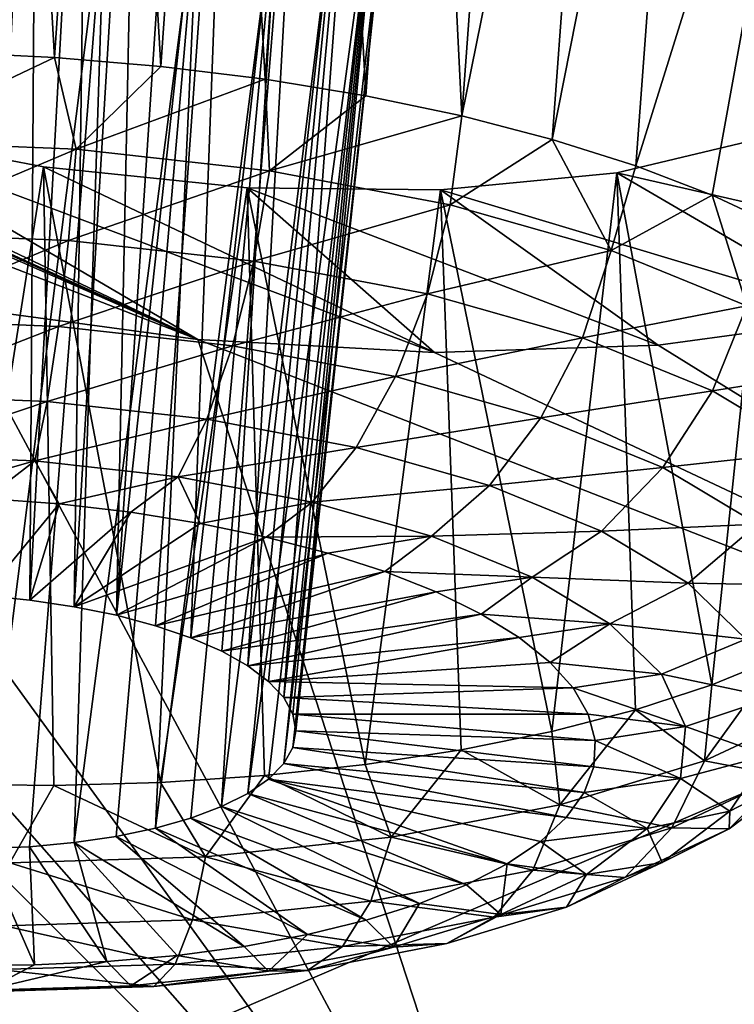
# Model space of a CAD drawing. Header units: metres. Extents: x -90 to 304, y -90 to 74.
# Tile 220 of 570: x 206.773 to 207.767, y 4.35 to 5.72. Entities that reach past the tile are written whole.
import ezdxf

# ---------------------------------------------------------------- set-up
doc = ezdxf.new("R2010")
doc.units = ezdxf.units.M
doc.layers.add('solid_21662050_350', color=7, linetype='CONTINUOUS')

msp = doc.modelspace()

# ---------------------------------------------------------------- linework, layer by layer
at = {"layer": 'solid_21662050_350'}
for points in [[(214.449249, 9.699173, 211.999878), (207.360123, 6.441322, 214.673355), (210.017944, 5.605456, 216.995056)], [(207.360123, 6.441322, 214.673355), (204.904709, 7.345438, 212.162064), (199.372299, 3.300803, 215.899612)], [(206.751587, 6.871785, 158.251648), (206.821274, 5.667622, 157.895477), (206.671478, 5.674659, 157.889709)], [(206.751587, 6.871785, 158.251648), (206.901291, 6.837571, 158.25322), (206.821274, 5.667622, 157.895477)], [(206.901291, 6.837571, 158.25322), (206.969421, 5.655084, 157.915878), (206.821274, 5.667622, 157.895477)], [(206.901291, 6.837571, 158.25322), (207.049042, 6.797054, 158.268478), (206.969421, 5.655084, 157.915878)], [(207.049042, 6.797054, 158.268478), (207.114288, 5.637183, 157.950653), (206.969421, 5.655084, 157.915878)], [(207.049042, 6.797054, 158.268478), (207.193344, 6.750634, 158.297318), (207.114288, 5.637183, 157.950653)], [(207.193344, 6.750634, 158.297318), (207.254318, 5.614114, 157.999466), (207.114288, 5.637183, 157.950653)], [(207.193344, 6.750634, 158.297318), (207.332657, 6.698784, 158.339462), (207.254318, 5.614114, 157.999466)], [(207.332657, 6.698784, 158.339462), (207.387939, 5.586131, 158.061752), (207.254318, 5.614114, 157.999466)], [(207.332657, 6.698784, 158.339462), (207.465485, 6.642053, 158.394501), (207.387939, 5.586131, 158.061752)], [(207.465485, 6.642053, 158.394501), (207.589981, 6.581283, 158.461548), (207.387939, 5.586131, 158.061752)], [(207.589981, 6.581283, 158.461548), (207.513718, 5.55354, 158.136841), (207.387939, 5.586131, 158.061752)], [(207.589981, 6.581283, 158.461548), (207.704529, 6.517408, 158.539444), (207.513718, 5.55354, 158.136841)], [(207.704529, 6.517408, 158.539444), (207.630264, 5.516698, 158.223892), (207.513718, 5.55354, 158.136841)], [(207.704529, 6.517408, 158.539444), (207.900345, 6.383172, 158.723526), (207.630264, 5.516698, 158.223892)], [(206.797363, 6.448482, 159.070435), (206.649948, 6.478743, 159.075424), (206.72287, 4.919033, 158.606049)], [(207.360123, 6.441322, 214.673355), (199.372299, 3.300803, 215.899612), (202.220291, 2.257435, 218.797668)], [(210.017944, 5.605456, 216.995056), (207.360123, 6.441322, 214.673355), (202.220291, 2.257435, 218.797668)], [(206.797363, 6.448482, 159.070435), (206.72287, 4.919033, 158.606049), (206.786972, 4.912685, 158.617294)], [(206.869614, 6.427588, 159.080246), (206.797363, 6.448482, 159.070435), (206.786972, 4.912685, 158.617294)], [(206.869614, 6.427588, 159.080246), (206.786972, 4.912685, 158.617294), (206.848877, 4.903463, 158.636307)], [(206.939346, 6.403248, 159.09816), (206.869614, 6.427588, 159.080246), (206.848877, 4.903463, 158.636307)], [(206.939346, 6.403248, 159.09816), (206.848877, 4.903463, 158.636307), (206.907501, 4.891528, 158.662735)], [(207.005417, 6.375864, 159.123901), (206.939346, 6.403248, 159.09816), (206.907501, 4.891528, 158.662735)], [(207.900345, 6.383172, 158.723526), (207.736298, 5.476009, 158.321976), (207.630264, 5.516698, 158.223892)], [(207.900345, 6.383172, 158.723526), (207.830673, 5.431919, 158.430008), (207.736298, 5.476009, 158.321976)], [(207.066696, 6.34592, 159.156967), (207.005417, 6.375864, 159.123901), (206.907501, 4.891528, 158.662735)], [(207.066696, 6.34592, 159.156967), (206.907501, 4.891528, 158.662735), (206.961838, 4.877084, 158.696121)], [(207.066696, 6.34592, 159.156967), (206.961838, 4.877084, 158.696121), (207.010986, 4.860375, 158.735931)], [(207.171265, 6.280423, 159.242538), (207.066696, 6.34592, 159.156967), (207.010986, 4.860375, 158.735931)], [(207.020935, 5.275411, 161.365295), (204.881485, 6.105666, 160.647369), (204.727173, 6.282327, 160.362778)], [(205.954407, 5.755483, 160.85704), (207.020935, 5.275411, 161.365295), (204.727173, 6.282327, 160.362778)], [(207.171265, 6.280423, 159.242538), (207.010986, 4.860375, 158.735931), (207.054062, 4.841695, 158.781433)], [(207.171265, 6.280423, 159.242538), (207.054062, 4.841695, 158.781433), (207.090378, 4.82135, 158.831894)], [(207.247437, 6.210812, 159.349182), (207.171265, 6.280423, 159.242538), (207.090378, 4.82135, 158.831894)], [(207.247437, 6.210812, 159.349182), (207.090378, 4.82135, 158.831894), (207.119278, 4.799701, 158.886429)], [(207.247437, 6.210812, 159.349182), (207.119278, 4.799701, 158.886429), (207.140274, 4.777113, 158.944107)], [(207.291687, 6.140929, 159.470673), (207.247437, 6.210812, 159.349182), (207.140274, 4.777113, 158.944107)], [(207.291687, 6.140929, 159.470673), (207.140274, 4.777113, 158.944107), (207.153, 4.753974, 159.003937)], [(207.291687, 6.140929, 159.470673), (207.153, 4.753974, 159.003937), (207.157272, 4.730679, 159.064896)], [(207.301987, 6.074503, 159.600311), (207.291687, 6.140929, 159.470673), (207.157272, 4.730679, 159.064896)], [(206.678329, 5.321534, 161.423538), (204.881485, 6.105666, 160.647369), (207.020935, 5.275411, 161.365295)], [(207.301987, 6.074503, 159.600311), (207.152969, 4.707619, 159.125961), (207.140198, 4.685207, 159.18605)], [(207.277878, 6.015124, 159.731018), (207.301987, 6.074503, 159.600311), (207.140198, 4.685207, 159.18605)], [(207.301987, 6.074503, 159.600311), (207.157272, 4.730679, 159.064896), (207.152969, 4.707619, 159.125961)], [(207.277878, 6.015124, 159.731018), (207.09024, 4.643799, 159.299301), (207.220642, 5.966155, 159.855392)], [(207.277878, 6.015124, 159.731018), (207.119171, 4.663809, 159.244171), (207.09024, 4.643799, 159.299301)], [(207.277878, 6.015124, 159.731018), (207.140198, 4.685207, 159.18605), (207.119171, 4.663809, 159.244171)], [(207.220642, 5.966155, 159.855392), (207.09024, 4.643799, 159.299301), (207.053909, 4.625519, 159.350525)], [(207.133698, 5.930485, 159.96608), (207.220642, 5.966155, 159.855392), (207.053909, 4.625519, 159.350525)], [(207.133698, 5.930485, 159.96608), (207.010788, 4.609279, 159.396942), (206.961639, 4.595362, 159.437775)], [(207.021988, 5.91007, 160.056915), (207.133698, 5.930485, 159.96608), (206.961639, 4.595362, 159.437775)], [(207.133698, 5.930485, 159.96608), (207.053909, 4.625519, 159.350525), (207.010788, 4.609279, 159.396942)], [(206.750183, 5.918779, 160.160126), (206.891815, 5.906066, 160.122833), (206.722595, 4.566967, 159.532867)], [(206.891815, 5.906066, 160.122833), (206.786713, 4.56968, 159.520264), (206.722595, 4.566967, 159.532867)], [(206.891815, 5.906066, 160.122833), (206.848618, 4.575389, 159.499969), (206.786713, 4.56968, 159.520264)], [(207.021988, 5.91007, 160.056915), (206.907257, 4.583998, 159.472321), (206.848618, 4.575389, 159.499969)], [(206.891815, 5.906066, 160.122833), (207.021988, 5.91007, 160.056915), (206.848618, 4.575389, 159.499969)], [(207.021988, 5.91007, 160.056915), (206.961639, 4.595362, 159.437775), (206.907257, 4.583998, 159.472321)], [(206.089111, 5.700707, 160.90744), (207.020935, 5.275411, 161.365295), (205.954407, 5.755483, 160.85704)], [(206.228592, 5.651465, 160.944702), (207.020935, 5.275411, 161.365295), (206.089111, 5.700707, 160.90744)], [(206.575607, 5.550862, 157.872543), (206.671478, 5.674659, 157.889709), (206.821274, 5.667622, 157.895477)], [(206.851501, 5.539829, 157.878098), (206.575607, 5.550862, 157.872543), (206.821274, 5.667622, 157.895477)], [(206.851501, 5.539829, 157.878098), (206.821274, 5.667622, 157.895477), (206.969421, 5.655084, 157.915878)], [(206.515869, 5.570888, 160.979736), (207.020935, 5.275411, 161.365295), (206.228592, 5.651465, 160.944702)], [(206.851501, 5.539829, 157.878098), (206.969421, 5.655084, 157.915878), (207.114288, 5.637183, 157.950653)], [(207.120316, 5.509936, 157.933899), (206.851501, 5.539829, 157.878098), (207.114288, 5.637183, 157.950653)], [(207.120316, 5.509936, 157.933899), (207.114288, 5.637183, 157.950653), (207.254318, 5.614114, 157.999466)], [(205.656189, 5.62207, 161.271744), (207.516953, 3.76014, 164.392197), (204.004837, 5.196837, 162.971313)], [(205.656189, 5.62207, 161.271744), (205.986755, 5.495841, 161.378708), (207.516953, 3.76014, 164.392197)], [(210.017944, 5.605456, 216.995056), (202.220291, 2.257435, 218.797668), (205.301147, 1.292961, 221.476608)], [(212.861694, 4.843024, 219.112793), (210.017944, 5.605456, 216.995056), (205.301147, 1.292961, 221.476608)], [(207.120316, 5.509936, 157.933899), (207.254318, 5.614114, 157.999466), (207.387939, 5.586131, 158.061752)], [(207.371719, 5.462332, 158.037811), (207.120316, 5.509936, 157.933899), (207.387939, 5.586131, 158.061752)], [(207.371719, 5.462332, 158.037811), (207.387939, 5.586131, 158.061752), (207.513718, 5.55354, 158.136841)], [(206.515869, 5.570888, 160.979736), (207.349808, 5.257255, 161.256927), (207.020935, 5.275411, 161.365295)], [(206.805862, 5.515434, 160.963257), (207.349808, 5.257255, 161.256927), (206.515869, 5.570888, 160.979736)], [(206.805862, 5.515434, 160.963257), (206.515869, 5.570888, 160.979736), (206.670731, 4.656446, 160.57019)], [(206.575775, 5.423597, 157.883881), (206.575607, 5.550862, 157.872543), (206.851501, 5.539829, 157.878098)], [(207.596054, 5.398846, 158.185822), (207.371719, 5.462332, 158.037811), (207.513718, 5.55354, 158.136841)], [(207.596054, 5.398846, 158.185822), (207.513718, 5.55354, 158.136841), (207.630264, 5.516698, 158.223892)], [(207.815872, 5.557418, 160.43219), (208.19313, 5.372256, 160.65274), (207.6035, 5.507163, 160.627594)], [(207.815872, 5.557418, 160.43219), (207.6035, 5.507163, 160.627594), (207.735794, 4.794691, 160.115585)], [(207.815872, 5.557418, 160.43219), (207.735794, 4.794691, 160.115585), (207.830215, 4.833427, 160.005569)], [(206.575775, 5.423597, 157.883881), (206.851501, 5.539829, 157.878098), (206.840714, 5.413002, 157.889206)], [(206.840714, 5.413002, 157.889206), (206.851501, 5.539829, 157.878098), (207.120316, 5.509936, 157.933899)], [(206.805862, 5.515434, 160.963257), (206.670731, 4.656446, 160.57019), (206.820511, 4.654987, 160.561279)], [(207.089523, 5.486019, 160.897263), (207.349808, 5.257255, 161.256927), (206.805862, 5.515434, 160.963257)], [(206.805862, 5.515434, 160.963257), (206.820511, 4.654987, 160.561279), (206.968674, 4.659122, 160.537781)], [(207.089523, 5.486019, 160.897263), (206.805862, 5.515434, 160.963257), (206.968674, 4.659122, 160.537781)], [(206.840714, 5.413002, 157.889206), (207.120316, 5.509936, 157.933899), (207.098862, 5.384295, 157.942795)], [(207.098862, 5.384295, 157.942795), (207.120316, 5.509936, 157.933899), (207.371719, 5.462332, 158.037811)], [(207.6035, 5.507163, 160.627594), (207.947968, 5.306407, 160.894012), (207.358337, 5.483197, 160.784271)], [(207.6035, 5.507163, 160.627594), (207.358337, 5.483197, 160.784271), (207.513107, 4.729788, 160.305389)], [(207.6035, 5.507163, 160.627594), (207.513107, 4.729788, 160.305389), (207.6297, 4.760018, 160.215881)], [(207.596054, 5.398846, 158.185822), (207.630264, 5.516698, 158.223892), (207.736298, 5.476009, 158.321976)], [(207.6035, 5.507163, 160.627594), (208.19313, 5.372256, 160.65274), (207.947968, 5.306407, 160.894012)], [(207.6035, 5.507163, 160.627594), (207.6297, 4.760018, 160.215881), (207.735794, 4.794691, 160.115585)], [(205.986755, 5.495841, 161.378708), (206.330963, 5.395218, 161.42868), (207.516953, 3.76014, 164.392197)], [(207.089523, 5.486019, 160.897263), (206.968674, 4.659122, 160.537781), (207.113571, 4.668805, 160.499954)], [(207.089523, 5.486019, 160.897263), (207.661087, 5.267462, 161.099136), (207.349808, 5.257255, 161.256927)], [(207.358337, 5.483197, 160.784271), (207.661087, 5.267462, 161.099136), (207.089523, 5.486019, 160.897263)], [(207.089523, 5.486019, 160.897263), (207.113571, 4.668805, 160.499954), (207.253616, 4.68393, 160.448212)], [(207.358337, 5.483197, 160.784271), (207.089523, 5.486019, 160.897263), (207.253616, 4.68393, 160.448212)], [(207.358337, 5.483197, 160.784271), (207.253616, 4.68393, 160.448212), (207.387283, 4.704332, 160.383118)], [(207.358337, 5.483197, 160.784271), (207.947968, 5.306407, 160.894012), (207.661087, 5.267462, 161.099136)], [(207.358337, 5.483197, 160.784271), (207.387283, 4.704332, 160.383118), (207.513107, 4.729788, 160.305389)], [(207.784698, 5.321918, 158.372269), (207.596054, 5.398846, 158.185822), (207.736298, 5.476009, 158.321976)], [(207.784698, 5.321918, 158.372269), (207.736298, 5.476009, 158.321976), (207.830673, 5.431919, 158.430008)], [(207.098862, 5.384295, 157.942795), (207.371719, 5.462332, 158.037811), (207.340286, 5.338581, 158.042587)], [(207.340286, 5.338581, 158.042587), (207.371719, 5.462332, 158.037811), (207.596054, 5.398846, 158.185822)], [(206.575775, 5.423597, 157.883881), (206.840714, 5.413002, 157.889206), (206.578262, 5.303356, 157.927002)], [(206.840714, 5.413002, 157.889206), (206.826904, 5.293412, 157.932007), (206.578262, 5.303356, 157.927002)], [(206.840714, 5.413002, 157.889206), (207.098862, 5.384295, 157.942795), (206.826904, 5.293412, 157.932007)], [(207.340286, 5.338581, 158.042587), (207.596054, 5.398846, 158.185822), (207.555725, 5.277614, 158.184723)], [(207.555725, 5.277614, 158.184723), (207.596054, 5.398846, 158.185822), (207.784698, 5.321918, 158.372269)], [(206.330963, 5.395218, 161.42868), (206.678329, 5.321534, 161.423538), (207.516953, 3.76014, 164.392197)], [(207.098862, 5.384295, 157.942795), (207.069183, 5.266471, 157.9823), (206.826904, 5.293412, 157.932007)], [(207.098862, 5.384295, 157.942795), (207.340286, 5.338581, 158.042587), (207.069183, 5.266471, 157.9823)], [(207.340286, 5.338581, 158.042587), (207.295761, 5.223567, 158.075958), (207.069183, 5.266471, 157.9823)], [(207.340286, 5.338581, 158.042587), (207.555725, 5.277614, 158.184723), (207.295761, 5.223567, 158.075958)], [(206.678329, 5.321534, 161.423538), (207.020935, 5.275411, 161.365295), (207.516953, 3.76014, 164.392197)], [(207.555725, 5.277614, 158.184723), (207.784698, 5.321918, 158.372269), (207.736877, 5.20374, 158.363785)], [(207.736877, 5.20374, 158.363785), (207.784698, 5.321918, 158.372269), (207.930405, 5.234505, 158.589981)], [(206.578262, 5.303356, 157.927002), (206.826904, 5.293412, 157.932007), (206.582901, 5.197989, 157.99913)], [(207.661087, 5.267462, 161.099136), (207.947968, 5.306407, 160.894012), (208.716202, 4.613957, 162.02063)], [(206.826904, 5.293412, 157.932007), (206.810974, 5.188868, 158.003723), (206.582901, 5.197989, 157.99913)], [(206.826904, 5.293412, 157.932007), (207.069183, 5.266471, 157.9823), (206.810974, 5.188868, 158.003723)], [(207.020935, 5.275411, 161.365295), (208.716202, 4.613957, 162.02063), (207.516953, 3.76014, 164.392197)], [(207.020935, 5.275411, 161.365295), (207.349808, 5.257255, 161.256927), (208.716202, 4.613957, 162.02063)], [(207.555725, 5.277614, 158.184723), (207.49794, 5.16635, 158.209366), (207.295761, 5.223567, 158.075958)], [(207.555725, 5.277614, 158.184723), (207.736877, 5.20374, 158.363785), (207.49794, 5.16635, 158.209366)], [(207.069183, 5.266471, 157.9823), (207.033203, 5.164156, 158.04985), (206.810974, 5.188868, 158.003723)], [(207.069183, 5.266471, 157.9823), (207.295761, 5.223567, 158.075958), (207.033203, 5.164156, 158.04985)], [(207.349808, 5.257255, 161.256927), (207.661087, 5.267462, 161.099136), (208.716202, 4.613957, 162.02063)], [(207.736877, 5.20374, 158.363785), (207.930405, 5.234505, 158.589981), (207.876801, 5.119795, 158.572845)], [(207.295761, 5.223567, 158.075958), (207.241028, 5.124803, 158.135757), (207.033203, 5.164156, 158.04985)], [(207.295761, 5.223567, 158.075958), (207.49794, 5.16635, 158.209366), (207.241028, 5.124803, 158.135757)], [(207.516953, 3.76014, 164.392197), (203.085815, 4.418688, 165.132706), (204.004837, 5.196837, 162.971313)], [(206.582901, 5.197989, 157.99913), (206.810974, 5.188868, 158.003723), (206.589401, 5.114378, 158.09552)], [(207.736877, 5.20374, 158.363785), (207.667953, 5.097019, 158.377396), (207.49794, 5.16635, 158.209366)], [(207.736877, 5.20374, 158.363785), (207.876801, 5.119795, 158.572845), (207.667953, 5.097019, 158.377396)], [(206.810974, 5.188868, 158.003723), (206.793961, 5.106197, 158.09964), (206.589401, 5.114378, 158.09552)], [(206.810974, 5.188868, 158.003723), (207.033203, 5.164156, 158.04985), (206.793961, 5.106197, 158.09964)], [(207.033203, 5.164156, 158.04985), (206.993271, 5.084033, 158.141022), (206.793961, 5.106197, 158.09964)], [(207.033203, 5.164156, 158.04985), (207.241028, 5.124803, 158.135757), (206.993271, 5.084033, 158.141022)], [(207.49794, 5.16635, 158.209366), (207.426483, 5.07232, 158.258118), (207.241028, 5.124803, 158.135757)], [(207.49794, 5.16635, 158.209366), (207.667953, 5.097019, 158.377396), (207.426483, 5.07232, 158.258118)], [(207.241028, 5.124803, 158.135757), (207.179688, 5.048737, 158.218063), (206.993271, 5.084033, 158.141022)], [(207.241028, 5.124803, 158.135757), (207.426483, 5.07232, 158.258118), (207.179688, 5.048737, 158.218063)], [(206.589401, 5.114378, 158.09552), (206.793961, 5.106197, 158.09964), (206.623001, 5.057764, 158.208267)], [(207.876801, 5.119795, 158.572845), (207.799271, 5.018237, 158.573608), (207.667953, 5.097019, 158.377396)], [(206.793961, 5.106197, 158.09964), (206.72583, 5.054165, 158.208984), (206.623001, 5.057764, 158.208267)], [(206.793961, 5.106197, 158.09964), (206.827774, 5.046505, 158.220474), (206.72583, 5.054165, 158.208984)], [(206.793961, 5.106197, 158.09964), (206.993271, 5.084033, 158.141022), (206.827774, 5.046505, 158.220474)], [(207.667953, 5.097019, 158.377396), (207.582428, 5.008726, 158.412247), (207.426483, 5.07232, 158.258118)], [(207.667953, 5.097019, 158.377396), (207.799271, 5.018237, 158.573608), (207.582428, 5.008726, 158.412247)], [(206.993271, 5.084033, 158.141022), (206.927582, 5.03488, 158.242584), (206.827774, 5.046505, 158.220474)], [(206.993271, 5.084033, 158.141022), (207.023987, 5.019436, 158.275024), (206.927582, 5.03488, 158.242584)], [(206.993271, 5.084033, 158.141022), (207.179688, 5.048737, 158.218063), (207.023987, 5.019436, 158.275024)], [(207.426483, 5.07232, 158.258118), (207.346024, 5.001664, 158.32782), (207.179688, 5.048737, 158.218063)], [(207.426483, 5.07232, 158.258118), (207.582428, 5.008726, 158.412247), (207.346024, 5.001664, 158.32782)], [(206.72583, 5.054165, 158.208984), (206.827774, 5.046505, 158.220474), (206.72287, 4.919033, 158.606049)], [(206.827774, 5.046505, 158.220474), (206.786972, 4.912685, 158.617294), (206.72287, 4.919033, 158.606049)], [(206.827774, 5.046505, 158.220474), (206.927582, 5.03488, 158.242584), (206.786972, 4.912685, 158.617294)], [(207.179688, 5.048737, 158.218063), (207.115784, 5.000368, 158.317398), (207.023987, 5.019436, 158.275024)], [(207.179688, 5.048737, 158.218063), (207.346024, 5.001664, 158.32782), (207.115784, 5.000368, 158.317398)], [(206.927582, 5.03488, 158.242584), (206.848877, 4.903463, 158.636307), (206.786972, 4.912685, 158.617294)], [(206.927582, 5.03488, 158.242584), (207.023987, 5.019436, 158.275024), (206.848877, 4.903463, 158.636307)], [(207.023987, 5.019436, 158.275024), (207.115784, 5.000368, 158.317398), (206.848877, 4.903463, 158.636307)], [(207.799271, 5.018237, 158.573608), (207.702881, 4.936463, 158.592224), (207.582428, 5.008726, 158.412247)], [(207.799271, 5.018237, 158.573608), (207.886856, 4.933033, 158.790451), (207.702881, 4.936463, 158.592224)], [(207.115784, 5.000368, 158.317398), (206.907501, 4.891528, 158.662735), (206.848877, 4.903463, 158.636307)], [(207.115784, 5.000368, 158.317398), (207.201797, 4.977916, 158.369186), (206.907501, 4.891528, 158.662735)], [(207.346024, 5.001664, 158.32782), (207.201797, 4.977916, 158.369186), (207.115784, 5.000368, 158.317398)], [(207.346024, 5.001664, 158.32782), (207.280975, 4.952361, 158.429718), (207.201797, 4.977916, 158.369186)], [(207.346024, 5.001664, 158.32782), (207.485886, 4.944626, 158.466049), (207.280975, 4.952361, 158.429718)], [(207.582428, 5.008726, 158.412247), (207.485886, 4.944626, 158.466049), (207.346024, 5.001664, 158.32782)], [(207.582428, 5.008726, 158.412247), (207.702881, 4.936463, 158.592224), (207.485886, 4.944626, 158.466049)], [(207.201797, 4.977916, 158.369186), (206.961838, 4.877084, 158.696121), (206.907501, 4.891528, 158.662735)], [(207.201797, 4.977916, 158.369186), (207.280975, 4.952361, 158.429718), (206.961838, 4.877084, 158.696121)], [(207.280975, 4.952361, 158.429718), (207.010986, 4.860375, 158.735931), (206.961838, 4.877084, 158.696121)], [(207.280975, 4.952361, 158.429718), (207.352295, 4.924025, 158.49823), (207.010986, 4.860375, 158.735931)], [(207.485886, 4.944626, 158.466049), (207.352295, 4.924025, 158.49823), (207.280975, 4.952361, 158.429718)], [(207.485886, 4.944626, 158.466049), (207.414871, 4.893265, 158.573883), (207.352295, 4.924025, 158.49823)], [(207.485886, 4.944626, 158.466049), (207.593918, 4.879812, 158.627472), (207.414871, 4.893265, 158.573883)], [(207.702881, 4.936463, 158.592224), (207.593918, 4.879812, 158.627472), (207.485886, 4.944626, 158.466049)], [(207.702881, 4.936463, 158.592224), (207.783218, 4.858309, 158.791122), (207.593918, 4.879812, 158.627472)], [(207.886856, 4.933033, 158.790451), (207.783218, 4.858309, 158.791122), (207.702881, 4.936463, 158.592224)], [(207.352295, 4.924025, 158.49823), (207.054062, 4.841695, 158.781433), (207.010986, 4.860375, 158.735931)], [(207.352295, 4.924025, 158.49823), (207.414871, 4.893265, 158.573883), (207.054062, 4.841695, 158.781433)], [(207.414871, 4.893265, 158.573883), (207.090378, 4.82135, 158.831894), (207.054062, 4.841695, 158.781433)], [(207.414871, 4.893265, 158.573883), (207.467926, 4.860467, 158.655701), (207.090378, 4.82135, 158.831894)], [(207.593918, 4.879812, 158.627472), (207.467926, 4.860467, 158.655701), (207.414871, 4.893265, 158.573883)], [(207.593918, 4.879812, 158.627472), (207.510788, 4.826044, 158.742676), (207.467926, 4.860467, 158.655701)], [(207.593918, 4.879812, 158.627472), (207.66597, 4.809715, 158.805878), (207.510788, 4.826044, 158.742676)], [(207.783218, 4.858309, 158.791122), (207.66597, 4.809715, 158.805878), (207.593918, 4.879812, 158.627472)], [(207.467926, 4.860467, 158.655701), (207.119278, 4.799701, 158.886429), (207.090378, 4.82135, 158.831894)], [(207.467926, 4.860467, 158.655701), (207.510788, 4.826044, 158.742676), (207.119278, 4.799701, 158.886429)], [(207.783218, 4.858309, 158.791122), (207.820328, 4.777267, 159.001297), (207.66597, 4.809715, 158.805878)], [(212.861694, 4.843024, 219.112793), (205.301147, 1.292961, 221.476608), (208.595856, 0.413328, 223.919876)], [(207.510788, 4.826044, 158.742676), (207.542892, 4.790429, 158.833694), (207.119278, 4.799701, 158.886429)], [(207.66597, 4.809715, 158.805878), (207.542892, 4.790429, 158.833694), (207.510788, 4.826044, 158.742676)], [(207.725769, 4.689196, 160.042923), (207.886612, 4.76435, 159.83139), (207.830215, 4.833427, 160.005569)], [(207.725769, 4.689196, 160.042923), (207.830215, 4.833427, 160.005569), (207.735794, 4.794691, 160.115585)], [(207.66597, 4.809715, 158.805878), (207.699249, 4.737028, 158.994385), (207.542892, 4.790429, 158.833694)], [(207.820328, 4.777267, 159.001297), (207.699249, 4.737028, 158.994385), (207.66597, 4.809715, 158.805878)], [(207.542892, 4.790429, 158.833694), (207.140274, 4.777113, 158.944107), (207.119278, 4.799701, 158.886429)], [(207.725769, 4.689196, 160.042923), (207.735794, 4.794691, 160.115585), (207.6297, 4.760018, 160.215881)], [(207.542892, 4.790429, 158.833694), (207.563873, 4.754068, 158.927628), (207.140274, 4.777113, 158.944107)], [(207.699249, 4.737028, 158.994385), (207.563873, 4.754068, 158.927628), (207.542892, 4.790429, 158.833694)], [(207.563873, 4.754068, 158.927628), (207.153, 4.753974, 159.003937), (207.140274, 4.777113, 158.944107)], [(207.820328, 4.777267, 159.001297), (207.812805, 4.696451, 159.214691), (207.699249, 4.737028, 158.994385)], [(207.563873, 4.754068, 158.927628), (207.573456, 4.717422, 159.023285), (207.153, 4.753974, 159.003937)], [(207.573456, 4.717422, 159.023285), (207.157272, 4.730679, 159.064896), (207.153, 4.753974, 159.003937)], [(207.524246, 4.627872, 160.221512), (207.6297, 4.760018, 160.215881), (207.513107, 4.729788, 160.305389)], [(207.524246, 4.627872, 160.221512), (207.725769, 4.689196, 160.042923), (207.6297, 4.760018, 160.215881)], [(207.699249, 4.737028, 158.994385), (207.573456, 4.717422, 159.023285), (207.563873, 4.754068, 158.927628)], [(207.725769, 4.689196, 160.042923), (207.834747, 4.668298, 159.764984), (207.886612, 4.76435, 159.83139)], [(207.571503, 4.680948, 159.119461), (207.152969, 4.707619, 159.125961), (207.157272, 4.730679, 159.064896)], [(207.573456, 4.717422, 159.023285), (207.571503, 4.680948, 159.119461), (207.157272, 4.730679, 159.064896)], [(207.524246, 4.627872, 160.221512), (207.513107, 4.729788, 160.305389), (207.387283, 4.704332, 160.383118)], [(207.699249, 4.737028, 158.994385), (207.692505, 4.664543, 159.185776), (207.573456, 4.717422, 159.023285)], [(207.812805, 4.696451, 159.214691), (207.692505, 4.664543, 159.185776), (207.699249, 4.737028, 158.994385)], [(207.692505, 4.664543, 159.185776), (207.571503, 4.680948, 159.119461), (207.573456, 4.717422, 159.023285)], [(207.55806, 4.645107, 159.214966), (207.140198, 4.685207, 159.18605), (207.152969, 4.707619, 159.125961)], [(207.571503, 4.680948, 159.119461), (207.55806, 4.645107, 159.214966), (207.152969, 4.707619, 159.125961)], [(207.289795, 4.582734, 160.360306), (207.387283, 4.704332, 160.383118), (207.253616, 4.68393, 160.448212)], [(207.289795, 4.582734, 160.360306), (207.524246, 4.627872, 160.221512), (207.387283, 4.704332, 160.383118)], [(207.533279, 4.610349, 159.308578), (207.119171, 4.663809, 159.244171), (207.140198, 4.685207, 159.18605)], [(207.55806, 4.645107, 159.214966), (207.533279, 4.610349, 159.308578), (207.140198, 4.685207, 159.18605)], [(207.680298, 4.596127, 159.968124), (207.725769, 4.689196, 160.042923), (207.524246, 4.627872, 160.221512)], [(207.680298, 4.596127, 159.968124), (207.834747, 4.668298, 159.764984), (207.725769, 4.689196, 160.042923)], [(207.812805, 4.696451, 159.214691), (207.760925, 4.618968, 159.42308), (207.692505, 4.664543, 159.185776)], [(207.862549, 4.672101, 159.479416), (207.760925, 4.618968, 159.42308), (207.812805, 4.696451, 159.214691)], [(207.289795, 4.582734, 160.360306), (207.253616, 4.68393, 160.448212), (207.113571, 4.668805, 160.499954)], [(207.692505, 4.664543, 159.185776), (207.55806, 4.645107, 159.214966), (207.571503, 4.680948, 159.119461)], [(207.862549, 4.672101, 159.479416), (207.759811, 4.594507, 159.692429), (207.760925, 4.618968, 159.42308)], [(207.834747, 4.668298, 159.764984), (207.759811, 4.594507, 159.692429), (207.862549, 4.672101, 159.479416)], [(207.031418, 4.555516, 160.453949), (206.968674, 4.659122, 160.537781), (206.820511, 4.654987, 160.561279)], [(207.031418, 4.555516, 160.453949), (207.113571, 4.668805, 160.499954), (206.968674, 4.659122, 160.537781)], [(207.031418, 4.555516, 160.453949), (207.289795, 4.582734, 160.360306), (207.113571, 4.668805, 160.499954)], [(207.451111, 4.545811, 159.485458), (207.09024, 4.643799, 159.299301), (207.119171, 4.663809, 159.244171)], [(207.497467, 4.57711, 159.399124), (207.451111, 4.545811, 159.485458), (207.119171, 4.663809, 159.244171)], [(207.533279, 4.610349, 159.308578), (207.497467, 4.57711, 159.399124), (207.119171, 4.663809, 159.244171)], [(207.692505, 4.664543, 159.185776), (207.645981, 4.595047, 159.372681), (207.55806, 4.645107, 159.214966)], [(207.760925, 4.618968, 159.42308), (207.645981, 4.595047, 159.372681), (207.692505, 4.664543, 159.185776)], [(207.680298, 4.596127, 159.968124), (207.759811, 4.594507, 159.692429), (207.834747, 4.668298, 159.764984)], [(206.759064, 4.547266, 160.498871), (206.820511, 4.654987, 160.561279), (206.670731, 4.656446, 160.57019)], [(206.759064, 4.547266, 160.498871), (207.031418, 4.555516, 160.453949), (206.820511, 4.654987, 160.561279)], [(207.394745, 4.516842, 159.566513), (207.053909, 4.625519, 159.350525), (207.09024, 4.643799, 159.299301)], [(207.394745, 4.516842, 159.566513), (207.09024, 4.643799, 159.299301), (207.451111, 4.545811, 159.485458)], [(207.645981, 4.595047, 159.372681), (207.533279, 4.610349, 159.308578), (207.55806, 4.645107, 159.214966)], [(207.329117, 4.490571, 159.641266), (207.010788, 4.609279, 159.396942), (207.053909, 4.625519, 159.350525)], [(207.329117, 4.490571, 159.641266), (207.053909, 4.625519, 159.350525), (207.394745, 4.516842, 159.566513)], [(207.486771, 4.537236, 160.139633), (207.524246, 4.627872, 160.221512), (207.289795, 4.582734, 160.360306)], [(207.680298, 4.596127, 159.968124), (207.524246, 4.627872, 160.221512), (207.486771, 4.537236, 160.139633)], [(207.760925, 4.618968, 159.42308), (207.666687, 4.547795, 159.618469), (207.645981, 4.595047, 159.372681)], [(207.759811, 4.594507, 159.692429), (207.666687, 4.547795, 159.618469), (207.760925, 4.618968, 159.42308)], [(207.255035, 4.467325, 159.708771), (206.961639, 4.595362, 159.437775), (207.010788, 4.609279, 159.396942)], [(207.255035, 4.467325, 159.708771), (207.010788, 4.609279, 159.396942), (207.329117, 4.490571, 159.641266)], [(207.645981, 4.595047, 159.372681), (207.497467, 4.57711, 159.399124), (207.533279, 4.610349, 159.308578)], [(211.903397, 3.068192, 164.105408), (207.516953, 3.76014, 164.392197), (208.716202, 4.613957, 162.02063)], [(207.173431, 4.447398, 159.768173), (206.907257, 4.583998, 159.472321), (206.961639, 4.595362, 159.437775)], [(207.173431, 4.447398, 159.768173), (206.961639, 4.595362, 159.437775), (207.255035, 4.467325, 159.708771)], [(207.680298, 4.596127, 159.968124), (207.486771, 4.537236, 160.139633), (207.614853, 4.526774, 159.883072)], [(207.645981, 4.595047, 159.372681), (207.561462, 4.531211, 159.547928), (207.497467, 4.57711, 159.399124)], [(207.666687, 4.547795, 159.618469), (207.561462, 4.531211, 159.547928), (207.645981, 4.595047, 159.372681)], [(207.680298, 4.596127, 159.968124), (207.614853, 4.526774, 159.883072), (207.759811, 4.594507, 159.692429)], [(207.614853, 4.526774, 159.883072), (207.666687, 4.547795, 159.618469), (207.759811, 4.594507, 159.692429)], [(206.894165, 4.409808, 159.890915), (206.786713, 4.56968, 159.520264), (206.848618, 4.575389, 159.499969)], [(207.085342, 4.43104, 159.818741), (206.848618, 4.575389, 159.499969), (206.907257, 4.583998, 159.472321)], [(206.991852, 4.418458, 159.859818), (206.848618, 4.575389, 159.499969), (207.085342, 4.43104, 159.818741)], [(206.894165, 4.409808, 159.890915), (206.848618, 4.575389, 159.499969), (206.991852, 4.418458, 159.859818)], [(207.085342, 4.43104, 159.818741), (206.907257, 4.583998, 159.472321), (207.173431, 4.447398, 159.768173)], [(207.261627, 4.493889, 160.272903), (207.289795, 4.582734, 160.360306), (207.031418, 4.555516, 160.453949)], [(207.486771, 4.537236, 160.139633), (207.289795, 4.582734, 160.360306), (207.261627, 4.493889, 160.272903)], [(207.561462, 4.531211, 159.547928), (207.451111, 4.545811, 159.485458), (207.497467, 4.57711, 159.399124)], [(206.691101, 4.404694, 159.921661), (206.722595, 4.566967, 159.532867), (206.793488, 4.405201, 159.911606)], [(206.793488, 4.405201, 159.911606), (206.722595, 4.566967, 159.532867), (206.786713, 4.56968, 159.520264)], [(206.793488, 4.405201, 159.911606), (206.786713, 4.56968, 159.520264), (206.894165, 4.409808, 159.890915)], [(207.013504, 4.467752, 160.362839), (206.759064, 4.547266, 160.498871), (206.751953, 4.459829, 160.405975)], [(207.013504, 4.467752, 160.362839), (207.031418, 4.555516, 160.453949), (206.759064, 4.547266, 160.498871)], [(207.261627, 4.493889, 160.272903), (207.031418, 4.555516, 160.453949), (207.013504, 4.467752, 160.362839)], [(207.533722, 4.485666, 159.793335), (207.561462, 4.531211, 159.547928), (207.666687, 4.547795, 159.618469)], [(207.614853, 4.526774, 159.883072), (207.533722, 4.485666, 159.793335), (207.666687, 4.547795, 159.618469)], [(207.486771, 4.537236, 160.139633), (207.261627, 4.493889, 160.272903), (207.433228, 4.471505, 160.044037)], [(207.4422, 4.475488, 159.704773), (207.394745, 4.516842, 159.566513), (207.451111, 4.545811, 159.485458)], [(207.486771, 4.537236, 160.139633), (207.433228, 4.471505, 160.044037), (207.614853, 4.526774, 159.883072)], [(207.4422, 4.475488, 159.704773), (207.451111, 4.545811, 159.485458), (207.561462, 4.531211, 159.547928)], [(207.614853, 4.526774, 159.883072), (207.433228, 4.471505, 160.044037), (207.533722, 4.485666, 159.793335)], [(207.533722, 4.485666, 159.793335), (207.4422, 4.475488, 159.704773), (207.561462, 4.531211, 159.547928)], [(207.4422, 4.475488, 159.704773), (207.329117, 4.490571, 159.641266), (207.394745, 4.516842, 159.566513)], [(207.261627, 4.493889, 160.272903), (207.013504, 4.467752, 160.362839), (207.221924, 4.430824, 160.169128)], [(207.261627, 4.493889, 160.272903), (207.221924, 4.430824, 160.169128), (207.433228, 4.471505, 160.044037)], [(207.292786, 4.430018, 159.837189), (207.255035, 4.467325, 159.708771), (207.329117, 4.490571, 159.641266)], [(207.4422, 4.475488, 159.704773), (207.292786, 4.430018, 159.837189), (207.329117, 4.490571, 159.641266)], [(207.533722, 4.485666, 159.793335), (207.367126, 4.43497, 159.940979), (207.4422, 4.475488, 159.704773)], [(207.433228, 4.471505, 160.044037), (207.367126, 4.43497, 159.940979), (207.533722, 4.485666, 159.793335)], [(207.013504, 4.467752, 160.362839), (206.751953, 4.459829, 160.405975), (206.989075, 4.406294, 160.253525)], [(207.013504, 4.467752, 160.362839), (206.989075, 4.406294, 160.253525), (207.221924, 4.430824, 160.169128)], [(207.292786, 4.430018, 159.837189), (207.173431, 4.447398, 159.768173), (207.255035, 4.467325, 159.708771)], [(207.433228, 4.471505, 160.044037), (207.221924, 4.430824, 160.169128), (207.367126, 4.43497, 159.940979)], [(207.367126, 4.43497, 159.940979), (207.292786, 4.430018, 159.837189), (207.4422, 4.475488, 159.704773)], [(206.751953, 4.459829, 160.405975), (206.743591, 4.398858, 160.294006), (206.989075, 4.406294, 160.253525)], [(207.118942, 4.39655, 159.940094), (207.085342, 4.43104, 159.818741), (207.173431, 4.447398, 159.768173)], [(207.292786, 4.430018, 159.837189), (207.118942, 4.39655, 159.940094), (207.173431, 4.447398, 159.768173)], [(207.221924, 4.430824, 160.169128), (206.989075, 4.406294, 160.253525), (207.173309, 4.397655, 160.05571)], [(207.118942, 4.39655, 159.940094), (206.991852, 4.418458, 159.859818), (207.085342, 4.43104, 159.818741)], [(207.173309, 4.397655, 160.05571), (207.118942, 4.39655, 159.940094), (207.292786, 4.430018, 159.837189)], [(207.367126, 4.43497, 159.940979), (207.173309, 4.397655, 160.05571), (207.292786, 4.430018, 159.837189)], [(207.221924, 4.430824, 160.169128), (207.173309, 4.397655, 160.05571), (207.367126, 4.43497, 159.940979)], [(207.516953, 3.76014, 164.392197), (206.520386, 2.876922, 166.845428), (203.085815, 4.418688, 165.132706)], [(206.927368, 4.376369, 160.009537), (206.894165, 4.409808, 159.890915), (206.991852, 4.418458, 159.859818)], [(207.118942, 4.39655, 159.940094), (206.927368, 4.376369, 160.009537), (206.991852, 4.418458, 159.859818)], [(206.725418, 4.370252, 160.042831), (206.691101, 4.404694, 159.921661), (206.793488, 4.405201, 159.911606)], [(206.725418, 4.370252, 160.042831), (206.793488, 4.405201, 159.911606), (206.894165, 4.409808, 159.890915)], [(206.927368, 4.376369, 160.009537), (206.725418, 4.370252, 160.042831), (206.894165, 4.409808, 159.890915)], [(206.743591, 4.398858, 160.294006), (206.734558, 4.368335, 160.170258), (206.959717, 4.375155, 160.133133)], [(206.989075, 4.406294, 160.253525), (206.743591, 4.398858, 160.294006), (206.959717, 4.375155, 160.133133)], [(206.959717, 4.375155, 160.133133), (206.927368, 4.376369, 160.009537), (207.118942, 4.39655, 159.940094)], [(206.989075, 4.406294, 160.253525), (206.959717, 4.375155, 160.133133), (207.173309, 4.397655, 160.05571)], [(207.173309, 4.397655, 160.05571), (206.959717, 4.375155, 160.133133), (207.118942, 4.39655, 159.940094)], [(206.734558, 4.368335, 160.170258), (206.725418, 4.370252, 160.042831), (206.927368, 4.376369, 160.009537)], [(206.959717, 4.375155, 160.133133), (206.734558, 4.368335, 160.170258), (206.927368, 4.376369, 160.009537)]]:
    msp.add_3dface(points, dxfattribs=at)

doc.saveas('drawing.dxf')
